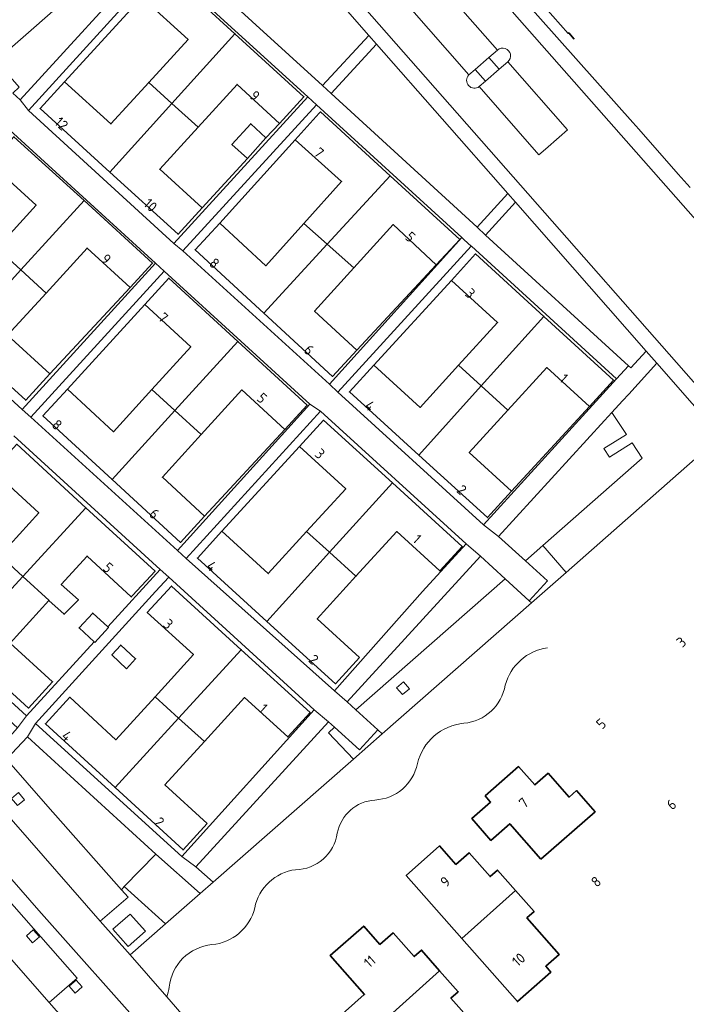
# Model space of a CAD drawing. Extents: x 150256 to 156914, y 461459 to 469481.
# Tile 488 of 656: x 155083 to 155170, y 466696 to 466825. Entities that reach past the tile are written whole.
import ezdxf
from ezdxf.enums import TextEntityAlignment as Align

# ---------------------------------------------------------------- set-up
doc = ezdxf.new("R2010")
doc.units = 0
doc.header["$LTSCALE"] = 0.75
for name, color, linetype, lineweight in [('B-RO-GR-BEPLANTING_CULTUUR_BODEMBEDEKKER-GV', 251, 'CONTINUOUS', 18), ('B-RO-GR-GROENVOORZIENING-GV', 251, 'CONTINUOUS', 18), ('B-RO-IE-TERREINAFSCHEIDING_KUNSTMATIG_HEKWERK-G', 251, 'IE-TERREINAFSCHEIDING-KUNSTMATIG', 18), ('B-RO-OG-BEBOUWING-GV', 6, 'CONTINUOUS', 35), ('B-RO-OG-BEBOUWING-T18', 1, 'CONTINUOUS', 18), ('B-RO-OG-TERREIN_CULTUURSCHEIDING-GV', 251, 'CONTINUOUS', 18), ('B-RO-VH-VERHARDING_BETONSTRAATSTEEN-GV', 251, 'CONTINUOUS', 18), ('B-RO-VH-VERHARDING_GRASBETONSTEEN-GV', 251, 'CONTINUOUS', 18), ('B-RO-VH-VERHARDING_TEGEL-GV', 251, 'CONTINUOUS', 18), ('B-RO-VH-VERHARDING_TEGEL_RUBBER-GV', 251, 'CONTINUOUS', 18)]:
    doc.layers.add(name, color=color, linetype=linetype, lineweight=lineweight)
doc.styles.add('NLCS-ISO-M200-T18', font='NLCS-ISO.ttf', dxfattribs={"height": 360})
doc.linetypes.add('IE-TERREINAFSCHEIDING-KUNSTMATIG', pattern='A,4,[82,NLCS.SHX,S=0.75,R=90,X=0,Y=0],4,-2', length=10)

msp = doc.modelspace()

# ---------------------------------------------------------------- linework, layer by layer
at = {"layer": 'B-RO-GR-BEPLANTING_CULTUUR_BODEMBEDEKKER-GV'}
for points in [[(155146.335, 466819.313, 1.0202858), (155144.987, 466820.826)], [(155141.222, 466817.586, 0.9250922), (155142.605, 466816.058)]]:
    msp.add_lwpolyline(points, format="xyb", dxfattribs=at)
for points in [[(155144.987, 466820.826), (155143.867, 466819.862), (155145.218, 466818.338), (155146.335, 466819.313)], [(155142.605, 466816.058), (155143.41, 466816.76), (155142.048, 466818.297), (155141.222, 466817.586)]]:
    msp.add_lwpolyline(points, dxfattribs=at)
at = {"layer": 'B-RO-GR-GROENVOORZIENING-GV'}
for points in [[(155132.562, 466736.519), (155133.463, 466737.297), (155132.683, 466738.191), (155131.789, 466737.414)], [(155081.45, 466722.945), (155082.221, 466722.009), (155083.136, 466722.762), (155082.366, 466723.699)], [(155084.192, 466704.057), (155085.097, 466704.844), (155084.31, 466705.75), (155083.404, 466704.962)], [(155089.786, 466697.491), (155090.691, 466698.279), (155089.904, 466699.184), (155088.999, 466698.396)]]:
    msp.add_lwpolyline(points, close=True, dxfattribs=at)
at = {"layer": 'B-RO-IE-TERREINAFSCHEIDING_KUNSTMATIG_HEKWERK-G'}
for points in [[(155088.364, 466816.671), (155098.497, 466827.75)], [(155114.703, 466809.353), (155116.507, 466811.249)], [(155108.678, 466798.192), (155118.547, 466809.106)], [(155106.377, 466800.194), (155112.308, 466806.654)], [(155126.579, 466781.587), (155136.971, 466792.756)], [(155128.827, 466779.631), (155138.958, 466790.697)], [(155086.473, 466778.476), (155096.976, 466789.785)], [(155088.769, 466776.461), (155098.881, 466787.561)], [(155146.822, 466763.128), (155156.997, 466774.195)], [(155117.17, 466771.217), (155106.693, 466759.882)], [(155108.958, 466757.893), (155119.104, 466768.97)]]:
    msp.add_lwpolyline(points, dxfattribs=at)
at = {"layer": 'B-RO-OG-BEBOUWING-GV'}
msp.add_lwpolyline([(155173.262, 466849.822), (155169.128, 466846.195), (155164.995, 466842.568), (155160.861, 466838.941), (155156.727, 466835.315), (155152.593, 466831.688), (155149.192, 466828.704), (155154.22, 466823.017), (155154.3, 466823.091), (155155.021, 466822.252)], dxfattribs=at)
for points in [[(155098.497, 466827.75), (155104.53, 466822.222), (155099.399, 466816.595), (155102.432, 466813.847), (155110.671, 466822.977), (155101.674, 466831.218)], [(155105.856, 466810.746), (155110.953, 466816.337), (155116.507, 466811.249), (155119.686, 466814.719), (155110.671, 466822.977), (155102.432, 466813.847)], [(155094.325, 466804.861), (155102.432, 466813.847), (155099.399, 466816.595), (155094.447, 466811.165), (155088.364, 466816.671), (155085.191, 466813.189)], [(155094.325, 466804.861), (155103.23, 466796.743), (155106.377, 466800.194), (155100.838, 466805.243), (155105.856, 466810.746), (155102.432, 466813.847)], [(155119.661, 466798.128), (155122.704, 466795.433), (155130.939, 466804.406), (155121.837, 466812.748), (155121.679, 466812.574), (155118.547, 466809.106), (155124.612, 466803.628)], [(155112.308, 466806.654), (155114.703, 466809.353), (155112.733, 466811.193), (155110.271, 466808.467)], [(155090.945, 466801.137), (155081.771, 466809.5), (155078.619, 466806.03), (155084.661, 466800.543), (155079.551, 466794.938), (155082.684, 466792.07)], [(155136.971, 466792.756), (155140.041, 466796.063), (155130.939, 466804.406), (155122.704, 466795.433), (155126.2, 466792.338), (155131.333, 466798.007)], [(155082.684, 466792.07), (155085.977, 466789.055), (155091.333, 466794.929), (155096.976, 466789.785), (155099.89, 466792.981), (155090.945, 466801.137)], [(155122.704, 466795.433), (155119.661, 466798.128), (155114.709, 466792.629), (155108.678, 466798.192), (155105.463, 466794.707), (155114.437, 466786.43)], [(155126.2, 466792.338), (155122.704, 466795.433), (155114.437, 466786.43), (155123.411, 466778.153), (155126.579, 466781.587), (155121.068, 466786.668)], [(155068.468, 466794.948), (155065.288, 466791.471), (155074.492, 466783.079), (155082.684, 466792.07), (155079.551, 466794.938), (155074.544, 466789.447)], [(155151.046, 466785.994), (155142.121, 466794.161), (155138.958, 466790.697), (155144.995, 466785.183), (155139.907, 466779.603), (155142.862, 466776.908)], [(155085.977, 466789.055), (155082.684, 466792.07), (155074.492, 466783.079), (155083.326, 466775.025), (155086.473, 466778.476), (155080.935, 466783.525)], [(155098.881, 466787.561), (155104.897, 466782.03), (155099.811, 466776.422), (155102.828, 466773.686), (155111.056, 466782.715), (155102.043, 466791.001)], [(155142.862, 466776.908), (155146.346, 466773.73), (155151.421, 466779.296), (155156.997, 466774.195), (155160.161, 466777.654), (155151.046, 466785.994)], [(155102.828, 466773.686), (155106.266, 466770.566), (155111.547, 466776.386), (155117.17, 466771.217), (155120.099, 466774.403), (155111.056, 466782.715)], [(155128.827, 466779.631), (155125.632, 466776.128), (155134.707, 466767.852), (155142.862, 466776.908), (155139.907, 466779.603), (155134.89, 466774.102)], [(155094.6, 466764.657), (155102.828, 466773.686), (155099.811, 466776.422), (155094.808, 466770.907), (155088.769, 466776.461), (155085.558, 466772.972)], [(155146.346, 466773.73), (155142.862, 466776.908), (155134.707, 466767.852), (155143.674, 466759.676), (155146.822, 466763.128), (155141.283, 466768.178)], [(155106.693, 466759.882), (155101.175, 466764.955), (155106.266, 466770.566), (155102.828, 466773.686), (155094.6, 466764.657), (155103.53, 466756.443)], [(155131.245, 466764.222), (155122.252, 466772.423), (155119.104, 466768.97), (155125.143, 466763.463), (155120.025, 466757.852), (155123.025, 466755.136)], [(155079.92, 466754.707), (155082.918, 466751.979), (155091.185, 466760.976), (155082.154, 466769.272), (155078.993, 466765.831), (155085.011, 466760.302)], [(155123.025, 466755.136), (155126.486, 466752.002), (155131.815, 466757.847), (155137.46, 466752.7), (155140.375, 466755.898), (155131.245, 466764.222)], [(155091.185, 466760.976), (155082.918, 466751.979), (155086.366, 466748.841), (155086.349, 466748.822), (155088.321, 466747.028), (155090.196, 466748.903), (155087.969, 466750.93), (155091.347, 466754.641), (155097.108, 466749.299), (155097.289, 466749.494), (155100.216, 466752.68)], [(155108.958, 466757.893), (155105.763, 466754.39), (155114.851, 466746.102), (155123.025, 466755.136), (155120.025, 466757.852), (155115.021, 466752.364)], [(155079.92, 466754.707), (155074.891, 466749.181), (155068.83, 466754.712), (155065.633, 466751.21), (155074.652, 466742.981), (155082.918, 466751.979)], [(155126.958, 466741.399), (155121.414, 466746.44), (155126.486, 466752.002), (155123.025, 466755.136), (155114.851, 466746.102), (155123.805, 466737.938)], [(155082.918, 466751.979), (155074.652, 466742.981), (155083.671, 466734.753), (155086.82, 466738.204), (155081.282, 466743.255), (155086.349, 466748.822), (155086.366, 466748.841)], [(155100.215, 466736.236), (155103.308, 466733.448), (155111.481, 466742.394), (155102.356, 466750.714), (155099.208, 466747.261), (155105.247, 466741.755)], [(155092.351, 466743.359), (155094.135, 466745.318), (155094.042, 466745.402), (155092.069, 466747.198), (155090.285, 466745.239), (155092.257, 466743.445)], [(155096.491, 466739.916), (155097.683, 466741.211), (155095.739, 466742.998), (155094.576, 466741.716)], [(155106.689, 466730.402), (155111.92, 466736.138), (155117.564, 466730.992), (155120.479, 466734.189), (155111.481, 466742.394), (155103.308, 466733.448)], [(155095.006, 466724.36), (155103.308, 466733.448), (155100.215, 466736.236), (155095.095, 466730.622), (155089.063, 466736.184), (155085.901, 466732.718)], [(155107.037, 466719.658), (155101.51, 466724.722), (155106.689, 466730.402), (155103.308, 466733.448), (155095.006, 466724.36), (155103.881, 466716.214)], [(155150.668, 466714.99), (155157.735, 466721.204), (155155.303, 466723.966), (155154.341, 466723.119), (155151.601, 466726.23), (155149.872, 466724.707), (155147.748, 466727.119), (155143.377, 466723.268), (155144.038, 466722.518), (155144.078, 466722.473), (155141.61, 466720.298), (155144.116, 466717.455), (155146.584, 466719.628)], [(155140.322, 466704.62), (155147.326, 466710.906), (155144.975, 466713.576), (155144.013, 466712.729), (155141.273, 466715.84), (155139.544, 466714.317), (155137.42, 466716.729), (155133.049, 466712.878)], [(155147.326, 466710.906), (155140.322, 466704.62), (155147.582, 466696.378), (155151.96, 466700.234), (155151.296, 466700.988), (155153.035, 466702.52), (155148.822, 466707.304), (155149.768, 466708.134)], [(155124.567, 466692.501), (155126.359, 466690.466), (155130.422, 466694.118), (155137.421, 466700.409), (155135.054, 466703.097), (155134.092, 466702.25), (155131.352, 466705.361), (155129.623, 466703.838), (155127.499, 466706.25), (155123.128, 466702.399), (155127.614, 466697.306), (155127.555, 466697.276), (155123.879, 466694.007), (155124.912, 466692.817)], [(155126.87, 466689.886), (155129.353, 466687.067), (155129.645, 466687.333), (155129.337, 466687.708), (155133.177, 466690.99), (155137.661, 466685.899), (155142.039, 466689.755), (155139.906, 466692.177), (155141.644, 466693.707), (155138.901, 466696.822), (155139.847, 466697.655), (155137.421, 466700.409), (155130.422, 466694.118), (155126.359, 466690.466)]]:
    msp.add_lwpolyline(points, close=True, dxfattribs=at)
at = {"layer": 'B-RO-OG-TERREIN_CULTUURSCHEIDING-GV'}
msp.add_lwpolyline([(155099.373, 466836.959), (155122.091, 466816.187), (155128.175, 466822.744), (155114.861, 466837.958), (155114.998, 466834.278)], dxfattribs=at)
for points in [[(155082.597, 466814.34), (155100.068, 466833.467), (155097.784, 466835.539), (155079.421, 466819.413), (155082.464, 466815.989), (155081.653, 466815.205)], [(155142.315, 466797.648), (155146.341, 466802.053), (155129.173, 466821.622), (155123.229, 466815.165)], [(155162.127, 466779.532), (155162.423, 466779.261), (155164.419, 466781.449), (155147.333, 466800.921), (155143.435, 466796.636)], [(155159.917, 466773.425), (155158.968, 466772.385), (155145.121, 466757.225), (155148.629, 466754.044), (155150.893, 466756.028), (155163.911, 466767.436), (155162.589, 466769.457), (155159.606, 466767.593), (155158.869, 466768.711), (155161.842, 466770.551)], [(155125.321, 466735.593), (155126.474, 466734.535), (155146.001, 466751.689), (155142.741, 466754.651)], [(155105.537, 466714.016), (155107.806, 466711.974), (155126.166, 466728.101), (155122.908, 466731.541), (155123.675, 466732.282), (155122.909, 466732.984)], [(155080.822, 466728.091), (155086.2, 466721.886), (155095.824, 466711.009), (155096.196, 466711.415), (155100.33, 466715.645), (155083.536, 466731.022)]]:
    msp.add_lwpolyline(points, close=True, dxfattribs=at)
at = {"layer": 'B-RO-VH-VERHARDING_BETONSTRAATSTEEN-GV'}
for points in [[(155210.046, 466753.926), (155209.288, 466754.79), (155180.922, 466787.248), (155105.705, 466872.664), (155093.96, 466885.898), (155065.539, 466918.183), (155027.156, 466961.896)], [(155033.295, 466933.743), (155041.954, 466923.887), (155053.309, 466910.962), (155059.442, 466903.982), (155070.739, 466891.122), (155076.618, 466884.43), (155088.151, 466871.302), (155094.048, 466864.59), (155105.86, 466851.143), (155110.096, 466846.322), (155175.705, 466771.639), (155180.011, 466766.738), (155199.154, 466744.947), (155199.827, 466744.208)], [(155137.558, 466830.726), (155136.864, 466830.086), (155144.987, 466820.826)], [(155141.222, 466817.586), (155133.181, 466826.785), (155132.69, 466826.253)], [(155146.335, 466819.313), (155154.135, 466810.398)], [(155150.387, 466807.121), (155142.605, 466816.058)], [(155178.359, 466765.283), (155178.529, 466765.433), (155176.931, 466767.268), (155174.211, 466770.327), (155169.741, 466766.401), (155153.94, 466752.515), (155149.409, 466748.532), (155129.906, 466731.388), (155126.166, 466728.101), (155107.806, 466711.974), (155106.123, 466710.499), (155101.598, 466706.53), (155096.98, 466702.481), (155101.742, 466696.988)], [(155128.052, 466659.878), (155085.026, 466708.294), (155078.787, 466715.375)], [(155079.546, 466711.345), (155090.039, 466699.434), (155086.393, 466696.228), (155089.899, 466692.23)]]:
    msp.add_lwpolyline(points, dxfattribs=at)
for points in [[(155023.131, 466776.718), (154994.704, 466751.671), (154996.088, 466747.857), (155025.696, 466774.02), (155026.504, 466774.735), (155027.454, 466773.656), (155031.398, 466777.157), (155035.487, 466780.786), (155035.304, 466780.99), (155079.358, 466819.358), (155079.421, 466819.413), (155097.784, 466835.539), (155099.373, 466836.959), (155104.412, 466841.307), (155108.64, 466845.037), (155105.323, 466848.834), (155089.49, 466834.936), (155055.377, 466805.071), (155054.291, 466806.298), (155049.789, 466802.295), (155050.827, 466801.12)], [(155133.77, 466828.166), (155133.478, 466827.121), (155133.181, 466826.785), (155141.222, 466817.586), (155142.048, 466818.297), (155143.867, 466819.862), (155144.987, 466820.826), (155136.864, 466830.086), (155136.541, 466829.787), (155135.609, 466829.756)], [(155146.335, 466819.313), (155145.218, 466818.338), (155143.41, 466816.76), (155142.605, 466816.058), (155150.387, 466807.121), (155151.253, 466807.879), (155153.06, 466809.459), (155154.135, 466810.398)], [(155118.821, 466677.343), (155118.761, 466677.29), (155116.012, 466680.411), (155116.071, 466680.463), (155101.742, 466696.988), (155096.98, 466702.481), (155093.062, 466706.891), (155057.558, 466747.572), (155041.66, 466765.546), (155039.764, 466767.713), (155034.527, 466773.625), (155031.398, 466777.157), (155027.454, 466773.656), (155028.615, 466772.338), (155051.262, 466746.616), (155078.787, 466715.375), (155085.026, 466708.294), (155128.052, 466659.878), (155131.439, 466663.037), (155128.224, 466666.674)], [(155086.393, 466696.228), (155090.039, 466699.434), (155079.546, 466711.345), (155075.917, 466708.15)], [(155101.598, 466706.53), (155096.196, 466711.415), (155095.824, 466711.009), (155096.689, 466710.015), (155093.062, 466706.891), (155096.98, 466702.481)], [(155096.97, 466707.82), (155098.96, 466705.59), (155096.69, 466703.59), (155094.69, 466705.83)], [(155084.192, 466704.057), (155083.404, 466704.962), (155084.31, 466705.75), (155085.097, 466704.844)], [(155089.786, 466697.491), (155088.999, 466698.396), (155089.904, 466699.184), (155090.691, 466698.279)]]:
    msp.add_lwpolyline(points, close=True, dxfattribs=at)
for points in [[(155144.987, 466820.826, -1.0202858), (155146.335, 466819.313)], [(155142.605, 466816.058, -0.9250922), (155141.222, 466817.586)], [(155145.995, 466737.766, -0.2978817), (155151.498, 466742.663)], [(155140.591, 466732.775, 0.3410299), (155145.995, 466737.766)], [(155134.52, 466727.497, -0.3231169), (155140.591, 466732.775)], [(155128.953, 466722.735, 0.3401195), (155134.52, 466727.497)], [(155124.034, 466718.403, -0.3390981), (155128.953, 466722.735)], [(155118.59, 466713.624, 0.3704434), (155124.034, 466718.403)], [(155113.252, 466708.635, -0.3194523), (155118.59, 466713.624)], [(155107.663, 466703.818, 0.320779), (155113.252, 466708.635)], [(155102.067, 466698.249, -0.3569188), (155107.663, 466703.818)], [(155101.742, 466696.988, 0.0463597), (155102.067, 466698.249)]]:
    msp.add_lwpolyline(points, format="xyb", dxfattribs=at)
at = {"layer": 'B-RO-VH-VERHARDING_GRASBETONSTEEN-GV'}
for points in [[(155153.94, 466752.515), (155150.893, 466756.028), (155148.629, 466754.044), (155151.53, 466751.406), (155149.128, 466748.793), (155149.409, 466748.532)], [(155126.474, 466734.535), (155129.349, 466731.899), (155129.906, 466731.388), (155149.409, 466748.532), (155149.128, 466748.793), (155146.001, 466751.689)], [(155080.822, 466728.091), (155077.968, 466725.008), (155076.725, 466726.059), (155079.686, 466729.314), (155062.557, 466748.842), (155059.72, 466745.751), (155058.463, 466746.835), (155061.42, 466750.065), (155061.003, 466750.567), (155057.558, 466747.572), (155093.062, 466706.891), (155096.689, 466710.015), (155095.824, 466711.009), (155086.2, 466721.886)], [(155132.562, 466736.519), (155131.789, 466737.414), (155132.683, 466738.191), (155133.463, 466737.297)], [(155129.349, 466731.899), (155126.945, 466729.314), (155123.675, 466732.282), (155122.908, 466731.541), (155126.166, 466728.101), (155129.906, 466731.388)], [(155081.45, 466722.945), (155082.366, 466723.699), (155083.136, 466722.762), (155082.221, 466722.009)]]:
    msp.add_lwpolyline(points, close=True, dxfattribs=at)
at = {"layer": 'B-RO-VH-VERHARDING_TEGEL-GV'}
for points in [[(155105.705, 466872.664), (155180.922, 466787.248), (155209.288, 466754.79), (155210.046, 466753.926)], [(155170.171, 466802.84), (155169.399, 466803.718), (155168.617, 466804.607), (155163.461, 466810.47), (155162.659, 466811.363), (155148.142, 466827.774)], [(155081.248, 466810.352), (155100.264, 466792.982), (155100.259, 466792.977), (155100.839, 466792.438), (155101.421, 466791.895), (155120.436, 466774.523), (155121.857, 466773.607), (155140.87, 466756.238), (155142.741, 466754.651), (155146.001, 466751.689), (155149.128, 466748.793), (155151.53, 466751.406), (155148.629, 466754.044), (155145.121, 466757.225), (155143.137, 466758.719), (155124.109, 466776.098), (155123.026, 466777.132), (155103.874, 466794.586), (155102.697, 466795.52), (155083.679, 466812.95), (155082.597, 466814.34), (155081.653, 466815.205)], [(155081.742, 466770.373), (155100.88, 466752.904), (155102.013, 466751.89), (155121.029, 466734.52), (155122.909, 466732.984), (155123.675, 466732.282), (155126.945, 466729.314), (155129.349, 466731.899), (155126.474, 466734.535), (155125.321, 466735.593), (155123.681, 466737.019), (155104.27, 466754.336), (155103.141, 466755.358), (155083.989, 466772.812), (155082.834, 466773.839), (155063.817, 466791.27)]]:
    msp.add_lwpolyline(points, dxfattribs=at)
for points in [[(155128.175, 466822.744), (155129.173, 466821.622), (155146.341, 466802.053), (155147.333, 466800.921), (155164.419, 466781.449), (155165.805, 466779.878), (155170.428, 466774.596), (155174.211, 466770.327), (155175.705, 466771.639), (155110.096, 466846.322), (155108.64, 466845.037), (155114.861, 466837.958)], [(155101.118, 466832.097), (155120.19, 466814.701), (155121.306, 466813.669), (155140.322, 466796.299), (155140.648, 466796.007), (155141.56, 466795.171), (155141.564, 466795.176), (155160.557, 466777.811), (155162.127, 466779.532), (155143.435, 466796.636), (155142.315, 466797.648), (155123.229, 466815.165), (155122.091, 466816.187), (155099.373, 466836.959), (155097.784, 466835.539), (155100.068, 466833.467)], [(155083.679, 466812.95), (155101.118, 466832.097), (155100.068, 466833.467), (155082.597, 466814.34)], [(155129.173, 466821.622), (155128.175, 466822.744), (155122.091, 466816.187), (155123.229, 466815.165)], [(155145.218, 466818.338), (155143.867, 466819.862), (155142.048, 466818.297), (155143.41, 466816.76)], [(155103.874, 466794.586), (155121.306, 466813.669), (155120.19, 466814.701), (155102.697, 466795.52)], [(155142.315, 466797.648), (155143.435, 466796.636), (155147.333, 466800.921), (155146.341, 466802.053)], [(155124.109, 466776.098), (155141.56, 466795.171), (155140.648, 466796.007), (155140.322, 466796.299), (155123.026, 466777.132)], [(155101.421, 466791.895), (155100.839, 466792.438), (155100.259, 466792.977), (155082.834, 466773.839), (155083.989, 466772.812)], [(155160.557, 466777.811), (155143.137, 466758.719), (155145.121, 466757.225), (155158.968, 466772.385), (155159.917, 466773.425), (155161.32, 466774.943), (155162.137, 466775.842), (155165.805, 466779.878), (155164.419, 466781.449), (155162.423, 466779.261), (155162.127, 466779.532)], [(155104.27, 466754.336), (155121.857, 466773.607), (155120.436, 466774.523), (155103.141, 466755.358)], [(155140.87, 466756.238), (155135.173, 466750), (155123.681, 466737.019), (155125.321, 466735.593), (155142.741, 466754.651)], [(155084.574, 466732.745), (155100.291, 466750), (155102.013, 466751.89), (155100.88, 466752.904), (155094.042, 466745.402), (155094.135, 466745.318), (155092.351, 466743.359), (155092.257, 466743.445), (155083.435, 466733.767), (155082.254, 466732.157), (155079.686, 466729.314), (155076.725, 466726.059), (155077.968, 466725.008), (155080.822, 466728.091), (155083.536, 466731.022)], [(155083.435, 466733.767), (155064.288, 466751.252), (155063.243, 466749.628), (155082.254, 466732.157)], [(155121.029, 466734.52), (155103.734, 466715.353), (155105.537, 466714.016), (155122.909, 466732.984)], [(155103.734, 466715.353), (155084.574, 466732.745), (155083.536, 466731.022), (155100.33, 466715.645), (155106.123, 466710.499), (155107.806, 466711.974), (155105.537, 466714.016)], [(155096.97, 466707.82), (155094.69, 466705.83), (155096.69, 466703.59), (155098.96, 466705.59)]]:
    msp.add_lwpolyline(points, close=True, dxfattribs=at)
at = {"layer": 'B-RO-VH-VERHARDING_TEGEL_RUBBER-GV'}
msp.add_lwpolyline([(155106.123, 466710.499), (155100.33, 466715.645), (155096.196, 466711.415), (155101.598, 466706.53)], close=True, dxfattribs=at)

# ---------------------------------------------------------------- texts
at = {"layer": 'B-RO-OG-BEBOUWING-T18', "style": 'NLCS-ISO-M200-T18'}
for s, rotation, p in [('9', 317.7, (155113.269, 466814.852)), ('12', 317.9, (155087.982, 466811.207)), ('7', 317.3, (155121.655, 466807.416)), ('10', 317.7, (155099.626, 466800.544)), ('5', 317.3, (155133.599, 466796.393)), ('9', 317.7, (155093.819, 466793.494)), ('8', 317.7, (155107.98, 466792.952)), ('3', 317.7, (155141.432, 466789.015)), ('7', 317.7, (155101.29, 466785.831)), ('6', 317.7, (155120.337, 466781.618)), ('1', 317.7, (155153.646, 466777.906)), ('5', 317.7, (155114.204, 466775.316)), ('4', 317.7, (155128.324, 466774.316)), ('8', 317.7, (155087.421, 466771.824)), ('3', 317.7, (155121.784, 466768.028)), ('2', 317.7, (155140.317, 466763.313)), ('6', 317.7, (155100.124, 466760.176)), ('1', 317.7, (155134.483, 466756.904)), ('5', 317.7, (155094.081, 466753.131)), ('4', 317.7, (155107.625, 466753.333)), ('3', 317.7, (155101.946, 466745.75)), ('3', 41.4, (155169.01, 466743.398)), ('2', 317.8, (155120.956, 466741.12)), ('1', 317.7, (155114.378, 466734.747)), ('5', 41.4, (155158.532, 466732.708)), ('4', 317.7, (155088.682, 466731.122)), ('7', 41.4, (155148.405, 466722.367)), ('6', 41.4, (155167.719, 466722.159)), ('2', 317.8, (155100.802, 466719.862)), ('9', 41.4, (155138.158, 466712.048)), ('8', 41.4, (155157.866, 466712.06)), ('11', 41.4, (155128.282, 466701.609)), ('10', 41.4, (155147.748, 466701.854))]:
    msp.add_text(s, height=1.35, rotation=rotation, dxfattribs=at).set_placement(p, align=Align.MIDDLE)

doc.saveas('drawing.dxf')
